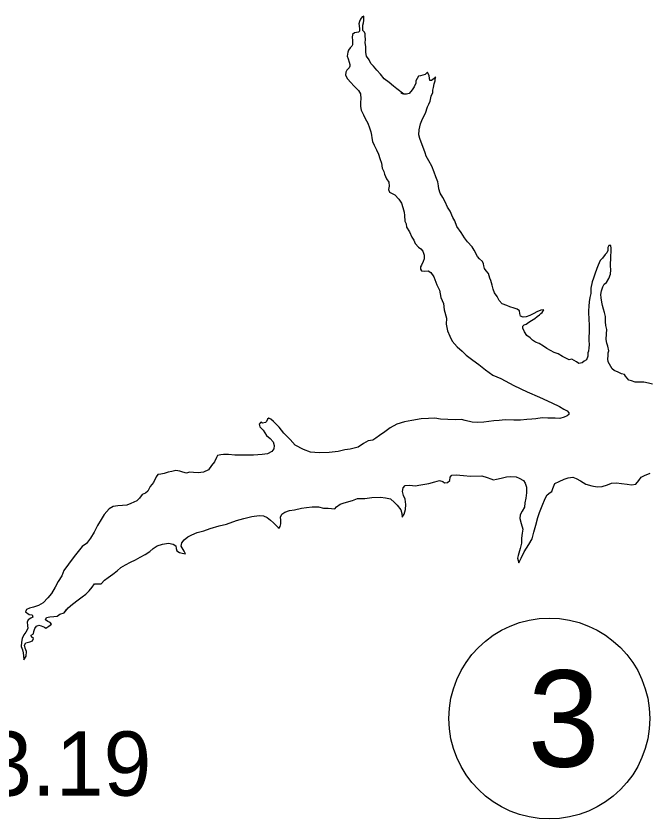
# Model space of a CAD drawing. Extents: x 31699 to 244310, y -8841 to 11474.
# Drawn here: x 133134.1 to 133411.7, y 948.2 to 1300 of the extents above; entities that cross this region are included whole.
import ezdxf

# ---------------------------------------------------------------- set-up
doc = ezdxf.new("R2010")
doc.units = 0
for name, color, linetype in [('R_Border Notes', 7, 'Continuous'), ('R_Draft', 7, 'Continuous'), ('S_WALL', 7, 'Continuous')]:
    doc.layers.add(name, color=color, linetype=linetype)

msp = doc.modelspace()

# ---------------------------------------------------------------- linework, layer by layer
at = {"layer": 'R_Border Notes'}
msp.add_circle((133367.7, 992.16), 44, dxfattribs=at)
at = {"layer": 'R_Draft'}
for points in [[(133303.95, 1265.68), (133300.81, 1268.13), (133299.47, 1269.26), (133297.47, 1270.86), (133295.27, 1272.38), (133293.67, 1274.44), (133292.06, 1276.24), (133290.66, 1277.97), (133289.46, 1279.23), (133288.72, 1280.76), (133287.65, 1282.42), (133287.24, 1284.02), (133287.24, 1286.62), (133287.03, 1288.22), (133287.09, 1289.69), (133287.02, 1291.29), (133287.02, 1292.16), (133286.68, 1292.96), (133286.02, 1293.62), (133285.95, 1294.82), (133286.01, 1295.95), (133286.21, 1296.96), (133286.4, 1298.02), (133286.4, 1298.82), (133286.4, 1299.96), (133285.73, 1299.62), (133284.94, 1298.62), (133284.47, 1297.62), (133284.28, 1296.55), (133284.41, 1295.75), (133284.48, 1294.15), (133284.49, 1293.41), (133284.09, 1292.95), (133283.16, 1292.74), (133282.29, 1292.67), (133281.43, 1291.87), (133281.3, 1290.53), (133281.5, 1289.4), (133281.51, 1287.4), (133281.11, 1286.8), (133280.51, 1286.06), (133279.78, 1284.99), (133279.45, 1284.19), (133279.19, 1282.39), (133279.59, 1281.19), (133279.93, 1279.79), (133280.33, 1278.79), (133280.27, 1278.06), (133280, 1277.32), (133279.01, 1276.32), (133278.61, 1275.32), (133278.35, 1274.05), (133279.29, 1272.39), (133280.69, 1270.86), (133282.03, 1269.33), (133284.16, 1267.27), (133284.97, 1265.94), (133285.11, 1263.67), (133284.98, 1262.27), (133284.98, 1260.27), (133285.32, 1258.67), (133286.26, 1256.74), (133287.06, 1255.08), (133288.14, 1253.01), (133288.94, 1251.01), (133289.54, 1249.22), (133289.75, 1247.82), (133289.95, 1246.62), (133290.16, 1245.02), (133290.89, 1243.42), (133291.97, 1241.29), (133292.84, 1239.43), (133293.44, 1237.49), (133294.11, 1235.56), (133294.52, 1233.3), (133295.12, 1231.9), (133295.53, 1230.63), (133296.4, 1228.7), (133297.34, 1227.24), (133297.54, 1225.44), (133297.21, 1223.9), (133297.68, 1222.77), (133299.95, 1221.65), (133301.75, 1219.72), (133302.89, 1217.99), (133303.56, 1216.12), (133304.1, 1214.06), (133304.17, 1212.52), (133304.38, 1210.12), (133304.92, 1208.86), (133305.05, 1207.53), (133306.39, 1205.4), (133307.4, 1203.07), (133308.27, 1201.8), (133308.87, 1200.27), (133310.41, 1198.68), (133311.34, 1198.01), (133312.21, 1196.95), (133312.81, 1195.15), (133312.89, 1193.62), (133312.42, 1192.35)], [(133323.07, 1216.27), (133322, 1218.53), (133321, 1220.39), (133319.93, 1222.39), (133319.25, 1224.26), (133319.18, 1225.52), (133318.84, 1227.39), (133317.91, 1229.52), (133317.23, 1231.58), (133316.16, 1234.18), (133314.89, 1236.51), (133313.75, 1238.57), (133313.28, 1240.04), (133312.34, 1242.84), (133311.47, 1244.63), (133311, 1246.3), (133310.46, 1247.96), (133310.65, 1250.1), (133311.18, 1252.7), (133312.17, 1254.91), (133313.43, 1257.45), (133314.35, 1260.12), (133314.95, 1261.32), (133315.48, 1262.66), (133315.94, 1264.93), (133316.6, 1266.4), (133316.66, 1267.46), (133316.99, 1268.6), (133317.25, 1270.2), (133317.71, 1271.54), (133317.84, 1273.27), (133317.18, 1272.53), (133316.12, 1271.73), (133315.38, 1271.79), (133315.25, 1272.79), (133314.98, 1273.79), (133314.58, 1274.72), (133314.31, 1275.39), (133313.31, 1274.39), (133312.25, 1274.05), (133311.25, 1273.78), (133310.32, 1273.57), (133309.19, 1271.57), (133309.26, 1270.57), (133308.47, 1268.9), (133307.6, 1267.56), (133306.34, 1266.02), (133305.15, 1265.75), (133303.95, 1265.68), (133303.35, 1265.81), (133302.68, 1266.34)], [(133393.78, 1199.47), (133393.25, 1198.6), (133393.32, 1197.27), (133392.86, 1196.26), (133392.19, 1195.46), (133390.93, 1193.92), (133390, 1192.92), (133389.08, 1190.85), (133388.55, 1189.38), (133387.62, 1186.84), (133387.03, 1185.04), (133386.5, 1183.5), (133385.84, 1180.76), (133385.79, 1178.36), (133385.46, 1176.69), (133385.13, 1174.69), (133384.94, 1172.82), (133384.81, 1170.82), (133384.81, 1169.69), (133385.02, 1167.56), (133384.95, 1166.42), (133385.09, 1165.22), (133385.1, 1163.49), (133385.1, 1161.15), (133385.04, 1159.62), (133384.98, 1157.95), (133385.12, 1155.95), (133384.92, 1154.55), (133384.86, 1153.15), (133384.6, 1152.41), (133384.6, 1150.88), (133384.01, 1149.34), (133382.94, 1148.74), (133382.08, 1148.07), (133380.62, 1147.66), (133379.55, 1148.39), (133377.48, 1149.65), (133376.41, 1149.38), (133373.41, 1150.84), (133371.48, 1151.96), (133369.75, 1152.56), (133368.21, 1153.35), (133366.61, 1154.28), (133365.08, 1155.34), (133363.27, 1156.47), (133361.61, 1157.13), (133360.27, 1157.92), (133359.27, 1158.98), (133357.8, 1160.05), (133356.73, 1161.64), (133356.06, 1163.24), (133356.06, 1164.04), (133356.72, 1164.71), (133357.52, 1164.98), (133358.65, 1165.79), (133359.91, 1166.59), (133361.31, 1167.4), (133362.37, 1168.27), (133363.3, 1169), (133363.97, 1169.61), (133364.57, 1170.08), (133365.3, 1171.28), (133363.96, 1171.14), (133362.23, 1170.33), (133360.9, 1169.6), (133359.18, 1168.72), (133357.58, 1168.18), (133356.25, 1168.04), (133354.98, 1168.51), (133354.78, 1169.7), (133354.64, 1170.84), (133353.64, 1171.5), (133352.31, 1171.96), (133350.44, 1172.56), (133349.04, 1173.15), (133347.04, 1173.88), (133345.77, 1175.34), (133344.77, 1177.14), (133343.7, 1178.73), (133343.09, 1180.33), (133342.69, 1182), (133342.08, 1184.13), (133341.61, 1185.13), (133341.01, 1187.13), (133340.07, 1188.39), (133339.27, 1189.32), (133339, 1190.45), (133338.86, 1191.45), (133338.46, 1192.38), (133337.06, 1193.58), (133336.26, 1194.58), (133334.78, 1197.44), (133333.91, 1198.77), (133331.78, 1201.09), (133330.57, 1202.82), (133329.1, 1205.09), (133327.16, 1207.68), (133326.22, 1210.21), (133325.48, 1211.74), (133324.21, 1214.54), (133323.07, 1216.27)], [(133412.87, 1138.65), (133411.07, 1139.11), (133409.08, 1139.5), (133407.08, 1139.5), (133405.21, 1139.56), (133403.61, 1140.08), (133402.55, 1140.41), (133401.75, 1141.28), (133401.08, 1142.21), (133400.67, 1142.94), (133399.34, 1143.2), (133397.81, 1143.93), (133396.14, 1144.66), (133395.21, 1145.32), (133394.6, 1146.45), (133393.47, 1148.45), (133393.33, 1149.78), (133393.46, 1151.05), (133393.52, 1152.38), (133393.72, 1153.25), (133393.31, 1155.32), (133392.84, 1156.65), (133392.64, 1158.31), (133392.7, 1160.65), (133392.82, 1162.65), (133392.49, 1164.38), (133392.28, 1165.92), (133392.21, 1168.25), (133391.8, 1170.05), (133391.4, 1171.52), (133391, 1173.11), (133390.72, 1174.65), (133390.39, 1176.45), (133390.31, 1177.98), (133390.51, 1179.52), (133391.1, 1181.38), (133391.77, 1182.52), (133392.7, 1183.19), (133393.76, 1184.93), (133394.42, 1186.87), (133394.61, 1188.73), (133394.41, 1190.53), (133394.54, 1191.87), (133394.6, 1193.2), (133394.66, 1195), (133394.72, 1196.54), (133394.72, 1198.14), (133394.58, 1199.41), (133393.78, 1199.47)], [(133312.42, 1192.35), (133311.63, 1190.88), (133311.3, 1190.01), (133311.23, 1189.08), (133311.64, 1188.34), (133312.97, 1188.15), (133314.57, 1188.29), (133315.77, 1187.56), (133317.04, 1185.76), (133318.45, 1182.17), (133319.52, 1179.84), (133320.13, 1176.64), (133321.33, 1173.98), (133321.61, 1171.24), (133322.62, 1167.58), (133322.49, 1164.91), (133323.1, 1161.98), (133324.04, 1159.71), (133325.18, 1157.52), (133327.38, 1154.99), (133329.45, 1153.07), (133331.32, 1151.34), (133334.13, 1149.22), (133336.86, 1147.29), (133339.73, 1144.97), (133342.87, 1142.65), (133346.41, 1141.13), (133352.14, 1138.02), (133357.94, 1135.3), (133363.34, 1132.99), (133368.75, 1130.48), (133372.08, 1128.82), (133374.02, 1127.76), (133375.42, 1126.97), (133376.15, 1126.1), (133376.15, 1125.44), (133375.49, 1124.83), (133374.16, 1124.16), (133372.3, 1123.55), (133370.23, 1123.75), (133367.03, 1123.73), (133364.57, 1123.86), (133361.77, 1123.45), (133360.04, 1123.31), (133357.78, 1123.16), (133354.98, 1122.89), (133352.12, 1122.94), (133348.32, 1122.99), (133345.73, 1122.78), (133343.4, 1122.57), (133339, 1122.02), (133336.34, 1121.88), (133333.88, 1122.07), (133330.81, 1122.73), (133329.14, 1123.12), (133326.48, 1123.11), (133323.15, 1123.16), (133319.95, 1123.35), (133317.55, 1123.74), (133314.69, 1123.6), (133311.56, 1123.45), (133307.44, 1122.7), (133304.24, 1122.09), (133300.91, 1121.07), (133297.99, 1119.53), (133295.6, 1117.79), (133293.34, 1116.18), (133291.68, 1114.97), (133290.35, 1114.16), (133288.35, 1113.82), (133286.35, 1112.68), (133283.9, 1111.07), (133280.44, 1110.12), (133278.04, 1109.91), (133275.11, 1109.17), (133271.25, 1108.75), (133266.92, 1108.6), (133263.12, 1108.92), (133260.06, 1109.98), (133256.39, 1111.9), (133254.18, 1114.42), (133251.38, 1117.15), (133249.37, 1119.81), (133246.84, 1122.33), (133245.7, 1123.39), (133244.77, 1123.79), (133244.17, 1123.32), (133243.84, 1122.32), (133243.31, 1121.85), (133242.04, 1121.51), (133241.24, 1121.98), (133240.51, 1121.11), (133240.92, 1119.91), (133242.32, 1118.51), (133243.86, 1116.18), (133245.39, 1114.92), (133246.66, 1113.39), (133247.13, 1111.86), (133247, 1110.26), (133246.14, 1109.19), (133244.21, 1108.18)], [(133244.21, 1108.18), (133241.88, 1107.91), (133238.09, 1107.56), (133234.89, 1107.55), (133229.9, 1107.59), (133227.17, 1107.85), (133224.97, 1107.91), (133223.77, 1107.77), (133222.37, 1107.36), (133221.84, 1106.49), (133220.98, 1104.62), (133219.72, 1103.02), (133218.4, 1101.08), (133216.13, 1100.14), (133213.87, 1099.79), (133211.87, 1099.99), (133210.07, 1100.05), (133208.81, 1099.64), (133207.14, 1100.17), (133205.81, 1100.5), (133204.01, 1100.82), (133202.35, 1100.42), (133200.75, 1100.08), (133199.02, 1099.54), (133197.56, 1099.26), (133196.23, 1099.12), (133195.43, 1097.99), (133194.3, 1095.58), (133192.85, 1093.78), (133191.85, 1091.84), (133190.86, 1090.9), (133189.33, 1090.29), (133188.13, 1088.75), (133187, 1087.48), (133184.41, 1086.34), (133182.68, 1085.67), (133180.75, 1085.52), (133178.69, 1085.38), (133176.69, 1085.11), (133174.89, 1084.1), (133172.7, 1081.63), (133171.31, 1079.35), (133169.72, 1076.68), (133168.26, 1073.87), (133166.67, 1071.13), (133164.88, 1068.92), (133163.02, 1067.52), (133159.57, 1063.1), (133157.05, 1059.82), (133155.06, 1057.08), (133154.07, 1054.74), (133152.55, 1052.27), (133151.15, 1049.79), (133149.56, 1046.99), (133148.04, 1044.98), (133145.98, 1042.84), (133143.85, 1041.7), (133141.79, 1041.02), (133139.93, 1040.55), (133138.6, 1039.88), (133138.27, 1038.87), (133139.87, 1037.81), (133141.2, 1037.55), (133141.47, 1036.62), (133140.54, 1036.15), (133139.41, 1035.41), (133139.01, 1034.34), (133139.08, 1032.94), (133139.22, 1031.61), (133138.36, 1030.07), (133137.56, 1028.8), (133136.77, 1027.26), (133136.51, 1025.66), (133136.31, 1023.73), (133136.85, 1022.26), (133137.26, 1020.93), (133137.33, 1019.6), (133137.53, 1017.86), (133138.46, 1019.47), (133138.65, 1021.53), (133138.11, 1023), (133137.84, 1024.33), (133138.44, 1025.4), (133140.1, 1025.81), (133141.24, 1026.15), (133141.7, 1027.28), (133140.83, 1027.95), (133140.7, 1028.68), (133141.76, 1029.22), (133141.82, 1030.35), (133142.35, 1031.55), (133143.08, 1032.62), (133144.01, 1033.09), (133145.08, 1032.76), (133146.48, 1032.24), (133147.08, 1031.7), (133148.41, 1032.58), (133149.67, 1033.45), (133149.07, 1034.18), (133148, 1034.71), (133146.94, 1035.37)], [(133319.63, 1096.47), (133321.03, 1096.08), (133321.83, 1095.48), (133323.1, 1095.55), (133324.03, 1096.42), (133324.29, 1097.89), (133324.95, 1098.83), (133326.82, 1098.97), (133330.08, 1098.71), (133333.15, 1098.39), (133338.07, 1098.48), (133340.47, 1097.75), (133342.07, 1097.23), (133343.27, 1096.7), (133344.54, 1096.97), (133346.6, 1097.51), (133348.86, 1097.99), (133350.86, 1098.26), (133353.19, 1098), (133354.53, 1097.41), (133356.33, 1096.48), (133357.06, 1095.22), (133357.67, 1093.49), (133357.74, 1091.08), (133357.35, 1088.75), (133356.96, 1086.68), (133356.83, 1084.75), (133355.77, 1083.01), (133354.91, 1081.47), (133354.78, 1079.87), (133355.38, 1077.6), (133356.06, 1075.14), (133355.73, 1073.34), (133355.47, 1071.13), (133355.48, 1069), (133354.95, 1066.66), (133354.29, 1064.59), (133353.96, 1063.59), (133353.76, 1062.46), (133354.37, 1060.39), (133355.36, 1062.4), (133356.62, 1065.27), (133358.68, 1068.41), (133360.2, 1070.89), (133360.86, 1073.76), (133361.71, 1076.83), (133362.7, 1080.23), (133363.36, 1082.44), (133364.48, 1085.38), (133365.81, 1088.51), (133366.8, 1090.19), (133368, 1091.19), (133368.79, 1091.66), (133369.26, 1093), (133370.05, 1095.07), (133372.04, 1096.08), (133374.17, 1097.02), (133375.97, 1097.69), (133377.97, 1097.9), (133379.5, 1097.37), (133381.37, 1096.38), (133383.64, 1094.92), (133386.3, 1094.13), (133388.57, 1093.67), (133390.83, 1093.88), (133393.23, 1094.56), (133394.89, 1095.23), (133397.09, 1095.37), (133399.35, 1095.18), (133401.75, 1094.86), (133403.62, 1094.53), (133405.61, 1094.87), (133406.87, 1096.41), (133407.87, 1097.95), (133409.4, 1098.69), (133411.79, 1099.7)], [(133155.18, 1038.54), (133156.98, 1040.61), (133158.84, 1042.29), (133161.36, 1044.1), (133163.09, 1045.51), (133164.62, 1046.71), (133166.14, 1048.12), (133167.47, 1049.73), (133168.4, 1051.2), (133170.13, 1051.2), (133171.33, 1051.14), (133172.86, 1052.81), (133174.38, 1053.95), (133176.51, 1055.36), (133178.37, 1056.9), (133179.96, 1058.31), (133182.09, 1059.52), (133184.29, 1060.66), (133186.48, 1061.74), (133188.48, 1062.88), (133190.6, 1064.02), (133192.66, 1065.36), (133194.19, 1066.64), (133195.92, 1067.78), (133198.18, 1068.52), (133200.84, 1068.93), (133202.98, 1068.54), (133204.04, 1067.81), (133204.25, 1066.68), (133204.45, 1065.68), (133205.65, 1064.88), (133206.85, 1064.55), (133208.25, 1064.29), (133207.78, 1065.49), (133206.91, 1066.89), (133206.37, 1067.68), (133206.7, 1069.09), (133207.77, 1070.42), (133209.36, 1071.7), (133211.15, 1072.7), (133213.42, 1073.65), (133216.28, 1074.46), (133219.14, 1075.4), (133223.06, 1076.55), (133226.26, 1077.37), (133230.72, 1078.92), (133233.84, 1079.8), (133237.37, 1080.61), (133240.56, 1081.09), (133242.43, 1080.96), (133244.1, 1080.24), (133245.57, 1079.04), (133246.83, 1077.98), (133248.3, 1076.45), (133248.9, 1075.85), (133249.37, 1075.59), (133249.84, 1076.26), (133250.03, 1077.53), (133250.03, 1079.13), (133249.96, 1080.46), (133250.49, 1081.66), (133251.75, 1082.6), (133253.81, 1083.34), (133256.07, 1083.55), (133259.13, 1084.36), (133261.27, 1084.57), (133263.73, 1084.92), (133266.59, 1084.86), (133268.72, 1084.4), (133270.86, 1084.28), (133272.32, 1084.15), (133273.65, 1084.02), (133274.38, 1084.89), (133276.11, 1086.03), (133277.84, 1086.7), (133281.43, 1087.65), (133283.7, 1088.59), (133286.83, 1088.61), (133289.89, 1088.95), (133293.75, 1089.17), (133295.88, 1088.84), (133298.08, 1088.38), (133299.88, 1086.86), (133301.09, 1085.59), (133302.56, 1083.6), (133303.09, 1081.93), (133303.23, 1080.4), (133304.16, 1081.67), (133304.69, 1083.81), (133304.81, 1085.94), (133304.54, 1088.34), (133303.8, 1089.94), (133303.4, 1091.67), (133303.66, 1093.27), (133304.52, 1094.21), (133306.59, 1094.35), (133308.85, 1094.16), (133311.45, 1094.57), (133314.91, 1095.19), (133317.57, 1095.86), (133319.63, 1096.47)], [(133146.94, 1035.37), (133147.4, 1036.44), (133148.93, 1036.71), (133150.59, 1036.92), (133152.12, 1037.06), (133153.25, 1037.93), (133155.18, 1038.54), (133156.25, 1039.88)]]:
    msp.add_lwpolyline(points, dxfattribs=at)

# ---------------------------------------------------------------- texts
at = {"layer": 'R_Border Notes'}
msp.add_text('3', height=42.24, dxfattribs=at).set_placement((133358.26, 971.04))
at = {"layer": 'S_WALL'}
msp.add_text('3.19', height=28.16, dxfattribs=at).set_placement((133120.07, 958.34))

doc.saveas('drawing.dxf')
